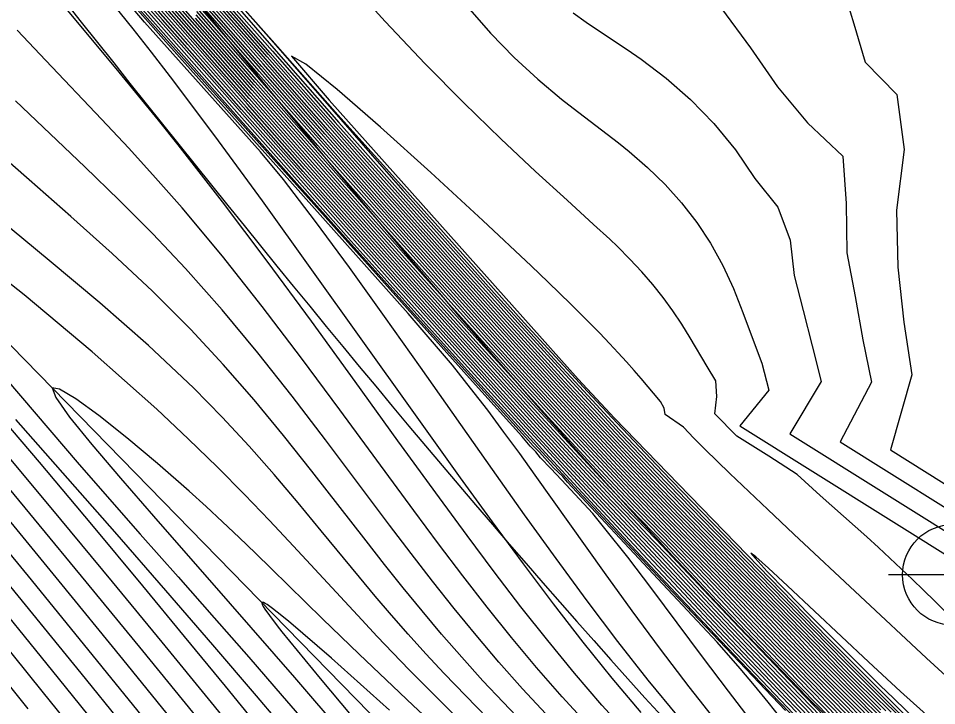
# Model space of a CAD drawing. Extents: x 2356077 to 2359823, y 225951 to 227822.
# Drawn here: x 2357904.64 to 2357947.39, y 226217.14 to 226249.14 of the extents above; entities that cross this region are included whole.
import ezdxf

# ---------------------------------------------------------------- set-up
doc = ezdxf.new("R2010")
doc.units = 0
for name, color, linetype in [('DTM Contours Major', 7, 'Continuous'), ('DTM Contours Minor', 7, 'Continuous'), ('Exist DTM Breakline', 7, 'Continuous'), ('Exist DTM Breakline Underwater', 7, 'Continuous'), ('Exist DTM Drainline', 7, 'Continuous'), ('Exist DTM Regular Point CELL', 7, 'Continuous'), ('PH Exist DTM Point', 7, 'Continuous')]:
    doc.layers.add(name, color=color, linetype=linetype)

msp = doc.modelspace()

# ---------------------------------------------------------------- linework, layer by layer
at = {"layer": 'DTM Contours Major'}
for points in [[(2357942.173, 226216.642), (2357940.854, 226218.002), (2357939.522, 226219.386), (2357938.187, 226220.78), (2357936.783, 226222.267), (2357934.335, 226224.874), (2357932.824, 226226.43), (2357930.925, 226228.46), (2357928.98, 226230.568), (2357926.153, 226233.677), (2357923.612, 226236.502), (2357920.939, 226239.494), (2357918.204, 226242.574), (2357915.477, 226245.661), (2357912.828, 226248.676), (2357907.36, 226254.93)], [(2357913.781, 226251.115), (2357916.708, 226247.828), (2357919.506, 226244.639), (2357922.617, 226241.209), (2357928.191, 226234.969), (2357931.14, 226231.773), (2357932.522, 226230.293), (2357934.617, 226228.067), (2357936.488, 226226.128), (2357942.295, 226220.163), (2357943.923, 226218.507), (2357945.293, 226217.152), (2357946.643, 226215.833)], [(2357945.245, 226216.321), (2357943.111, 226218.451), (2357942.396, 226219.175), (2357941.793, 226219.813), (2357935.392, 226226.387), (2357933.881, 226227.955), (2357931.792, 226230.184), (2357929.82, 226232.317), (2357927.378, 226234.995), (2357924.786, 226237.87), (2357922.059, 226240.925), (2357919.214, 226244.129), (2357916.288, 226247.449), (2357913.296, 226250.862)], [(2357948.772, 226220.528), (2357947.298, 226222.002), (2357946.781, 226222.513), (2357946.263, 226223.016), (2357945.742, 226223.513), (2357945.216, 226224.007), (2357944.682, 226224.5), (2357944.137, 226224.994), (2357941.973, 226226.918), (2357940.896, 226227.898), (2357939.58, 226228.755), (2357938.092, 226229.685), (2357937.055, 226230.732), (2357937.157, 226231.53), (2357937.115, 226232.259), (2357936.7, 226232.936), (2357935.92, 226234.259), (2357935.526, 226234.896), (2357935.101, 226235.529), (2357934.651, 226236.144), (2357934.171, 226236.745), (2357933.659, 226237.338), (2357933.112, 226237.927), (2357932.525, 226238.515), (2357932.172, 226238.854), (2357931.421, 226239.546), (2357930.18, 226240.666), (2357928.71, 226242.011), (2357927.1, 226243.526), (2357925.379, 226245.201), (2357923.574, 226247.026), (2357921.715, 226248.99), (2357919.829, 226251.081)], [(2357940.134, 226216.553), (2357939.539, 226217.304), (2357938.913, 226218.073), (2357938.247, 226218.868), (2357937.17, 226220.103), (2357934.414, 226223.048), (2357930.201, 226227.541), (2357929.978, 226227.801), (2357929.557, 226228.216), (2357929.265, 226228.517), (2357928.904, 226228.938), (2357928.611, 226229.237), (2357928.242, 226229.641), (2357922.921, 226235.515), (2357920.267, 226238.467), (2357917.601, 226241.453), (2357914.98, 226244.403), (2357909.699, 226250.376)], [(2357933.222, 226215.606), (2357931.803, 226217.17), (2357930.531, 226218.646), (2357929.28, 226220.168), (2357928.037, 226221.741), (2357926.791, 226223.37), (2357925.529, 226225.06), (2357924.241, 226226.815), (2357922.312, 226229.472), (2357920.32, 226232.228), (2357918.282, 226235.034), (2357916.218, 226237.84), (2357914.144, 226240.597), (2357912.079, 226243.256), (2357911.167, 226244.396), (2357910.254, 226245.519), (2357909.334, 226246.637), (2357906.471, 226250.074)], [(2357944.246, 226216.416), (2357942.407, 226218.271), (2357941.481, 226219.214), (2357940.542, 226220.187), (2357939.619, 226221.172), (2357938.283, 226222.551), (2357934.335, 226226.607), (2357932.941, 226228.078), (2357931.132, 226230.014), (2357929.401, 226231.889), (2357926.983, 226234.542), (2357924.394, 226237.414), (2357921.671, 226240.461), (2357918.854, 226243.638), (2357915.979, 226246.9), (2357913.084, 226250.203)], [(2357941.222, 226216.646), (2357939.667, 226218.267), (2357938.097, 226219.916), (2357936.516, 226221.586), (2357932.032, 226226.364), (2357929.876, 226228.692), (2357928.052, 226230.686), (2357925.734, 226233.245), (2357923.218, 226236.046), (2357920.582, 226238.999), (2357917.902, 226242.016), (2357915.255, 226245.008), (2357911.305, 226249.495)], [(2357943.199, 226216.545), (2357942.085, 226217.679), (2357939.839, 226219.992), (2357938.666, 226221.223), (2357937.44, 226222.531), (2357936.306, 226223.716), (2357934.21, 226225.869), (2357933.14, 226226.986), (2357931.951, 226228.251), (2357930.139, 226230.2), (2357928.954, 226231.488), (2357926.573, 226234.104), (2357924.004, 226236.957), (2357921.301, 226239.982), (2357918.52, 226243.116), (2357915.715, 226246.296), (2357912.941, 226249.457)], [(2357925.073, 226216.575), (2357922.834, 226218.813), (2357922.078, 226219.595), (2357921.345, 226220.365), (2357920.629, 226221.128), (2357917.441, 226224.573), (2357916.333, 226225.753), (2357915.159, 226226.975), (2357913.904, 226228.243), (2357912.55, 226229.563), (2357911.08, 226230.941), (2357908.074, 226233.61), (2357904.907, 226236.259), (2357901.871, 226238.651)], [(2357899.262, 226237.962), (2357907.465, 226228.372), (2357910.308, 226225.122), (2357912.076, 226223.131), (2357913.755, 226221.227), (2357915.363, 226219.392), (2357916.919, 226217.604), (2357918.44, 226215.845)], [(2357904.147, 226225.835), (2357906.519, 226222.941), (2357909.485, 226219.302), (2357918.604, 226208.06)], [(2357900.427, 226222.79), (2357905.079, 226216.986)]]:
    msp.add_lwpolyline(points, dxfattribs=at)
at = {"layer": 'DTM Contours Minor'}
for points in [[(2357938.912, 226216.229), (2357937.699, 226217.807), (2357936.487, 226219.417), (2357934.126, 226222.576), (2357933.007, 226224.047), (2357931.948, 226225.393), (2357931.381, 226226.085), (2357929.92, 226227.648), (2357929.42, 226228.181), (2357928.942, 226228.676), (2357928.728, 226228.958), (2357928.535, 226229.139), (2357928.458, 226229.219), (2357928.082, 226229.681), (2357925.635, 226232.382), (2357917.868, 226241.084), (2357915.192, 226244.063), (2357910.891, 226248.87), (2357901.22, 226259.725)], [(2357941.974, 226216.654), (2357940.612, 226218.061), (2357939.235, 226219.495), (2357937.856, 226220.938), (2357936.405, 226222.476), (2357934.904, 226224.078), (2357934.166, 226224.84), (2357933.243, 226225.823), (2357932.528, 226226.563), (2357930.717, 226228.505), (2357928.865, 226230.515), (2357926.068, 226233.592), (2357923.533, 226236.411), (2357920.867, 226239.396), (2357918.143, 226242.463), (2357915.433, 226245.531), (2357912.807, 226248.517), (2357904.257, 226258.289)], [(2357941.779, 226216.661), (2357940.372, 226218.118), (2357938.949, 226219.602), (2357937.525, 226221.096), (2357934.495, 226224.32), (2357933.78, 226225.064), (2357932.914, 226225.987), (2357932.232, 226226.699), (2357930.507, 226228.551), (2357928.531, 226230.7), (2357925.984, 226233.506), (2357923.454, 226236.32), (2357920.796, 226239.297), (2357918.083, 226242.352), (2357915.388, 226245.401), (2357912.787, 226248.357), (2357904.666, 226257.632)], [(2357941.588, 226216.663), (2357940.134, 226218.172), (2357938.664, 226219.708), (2357937.193, 226221.255), (2357934.093, 226224.556), (2357933.402, 226225.28), (2357932.588, 226226.149), (2357931.934, 226226.835), (2357930.297, 226228.598), (2357928.429, 226230.632), (2357925.899, 226233.421), (2357923.376, 226236.229), (2357920.725, 226239.198), (2357918.022, 226242.24), (2357915.344, 226245.269), (2357912.766, 226248.199), (2357905.073, 226256.977)], [(2357941.01, 226216.471), (2357939.27, 226218.288), (2357937.502, 226220.151), (2357933.925, 226223.965), (2357931.452, 226226.633), (2357929.38, 226228.888), (2357927.945, 226230.461), (2357925.498, 226233.163), (2357922.921, 226236.031), (2357920.276, 226238.992), (2357917.625, 226241.971), (2357915.032, 226244.898), (2357911.351, 226249.071), (2357905.426, 226255.803)], [(2357940.856, 226216.842), (2357939.175, 226218.601), (2357937.501, 226220.365), (2357935.862, 226222.101), (2357932.801, 226225.366), (2357930.469, 226227.871), (2357928.695, 226229.8), (2357926.632, 226232.072), (2357925.122, 226233.749), (2357923.243, 226235.847), (2357921.205, 226238.131), (2357916.865, 226243.018), (2357912.529, 226247.928), (2357906.343, 226254.963)], [(2357943.84, 226215.311), (2357941.344, 226217.877), (2357940.098, 226219.165), (2357938.849, 226220.464), (2357937.537, 226221.849), (2357936.157, 226223.32), (2357935.122, 226224.413), (2357933.385, 226226.197), (2357932.393, 226227.246), (2357931.339, 226228.372), (2357929.473, 226230.388), (2357928.678, 226231.255), (2357926.322, 226233.847), (2357923.769, 226236.684), (2357921.083, 226239.69), (2357918.329, 226242.793), (2357915.57, 226245.919), (2357912.87, 226248.992), (2357908.808, 226253.641)], [(2357943.653, 226215.319), (2357941.098, 226217.94), (2357939.81, 226219.276), (2357938.518, 226220.622), (2357937.16, 226222.057), (2357935.735, 226223.577), (2357934.728, 226224.644), (2357933.113, 226226.303), (2357932.142, 226227.335), (2357931.133, 226228.415), (2357929.346, 226230.348), (2357928.586, 226231.178), (2357926.237, 226233.762), (2357923.69, 226236.593), (2357921.011, 226239.592), (2357918.266, 226242.684), (2357915.523, 226245.79), (2357912.849, 226248.834), (2357908.972, 226253.268)], [(2357940.353, 226216.908), (2357935.112, 226222.428), (2357933.207, 226224.448), (2357930.712, 226227.116), (2357928.472, 226229.54), (2357927.897, 226230.166), (2357925.389, 226232.92), (2357922.784, 226235.81), (2357920.135, 226238.77), (2357917.494, 226241.738), (2357914.915, 226244.649), (2357909.439, 226250.862)], [(2357945.053, 226216.334), (2357943.551, 226217.832), (2357942.785, 226218.602), (2357942.029, 226219.373), (2357941.368, 226220.075), (2357935.182, 226226.43), (2357933.698, 226227.974), (2357931.665, 226230.145), (2357929.739, 226232.228), (2357927.3, 226234.902), (2357924.704, 226237.782), (2357921.977, 226240.836), (2357919.138, 226244.036), (2357916.218, 226247.349), (2357913.241, 226250.745)], [(2357944.793, 226216.948), (2357943.436, 226218.299), (2357942.759, 226218.981), (2357942.209, 226219.558), (2357935.601, 226226.345), (2357934.06, 226227.94), (2357931.916, 226230.226), (2357929.899, 226232.408), (2357927.453, 226235.088), (2357924.872, 226237.955), (2357922.144, 226241.011), (2357919.296, 226244.215), (2357916.367, 226247.537), (2357913.365, 226250.96)], [(2357913.462, 226251.024), (2357916.463, 226247.604), (2357919.387, 226244.288), (2357924.96, 226238.037), (2357927.528, 226235.183), (2357930.395, 226232.045), (2357932.439, 226229.841), (2357934.234, 226227.93), (2357935.81, 226226.304), (2357942.615, 226219.315), (2357943.121, 226218.789), (2357945.028, 226216.892)], [(2357913.65, 226251.051), (2357916.643, 226247.616), (2357919.565, 226244.286), (2357922.41, 226241.076), (2357925.157, 226237.998), (2357927.752, 226235.113), (2357930.617, 226231.978), (2357932.486, 226229.962), (2357934.356, 226227.972), (2357943.509, 226218.57), (2357945.264, 226216.832)], [(2357945.298, 226215.541), (2357942.694, 226218.16), (2357941.807, 226219.06), (2357940.916, 226219.982), (2357940.058, 226220.896), (2357935.879, 226225.194), (2357934.547, 226226.562), (2357933.134, 226228.049), (2357931.268, 226230.043), (2357929.487, 226231.972), (2357927.063, 226234.631), (2357924.471, 226237.506), (2357921.747, 226240.556), (2357918.923, 226243.74), (2357916.035, 226247.017), (2357913.118, 226250.345)], [(2357945.507, 226215.527), (2357943.822, 226217.203), (2357942.134, 226218.907), (2357941.288, 226219.777), (2357940.498, 226220.62), (2357934.759, 226226.517), (2357933.324, 226228.021), (2357931.402, 226230.075), (2357929.573, 226232.056), (2357927.143, 226234.72), (2357924.549, 226237.598), (2357921.822, 226240.65), (2357918.993, 226243.841), (2357916.093, 226247.131), (2357913.154, 226250.484)], [(2357944.859, 226216.348), (2357943.267, 226217.94), (2357942.46, 226218.754), (2357941.659, 226219.574), (2357940.937, 226220.345), (2357934.971, 226226.473), (2357933.513, 226227.997), (2357931.535, 226230.108), (2357929.657, 226232.141), (2357927.222, 226234.811), (2357924.626, 226237.69), (2357921.898, 226240.744), (2357919.064, 226243.939), (2357916.154, 226247.242), (2357913.195, 226250.618)], [(2357943.02, 226250.577), (2357943.54, 226248.881), (2357944.066, 226247.098), (2357945.53, 226245.594), (2357945.877, 226243.031), (2357945.517, 226240.214), (2357945.58, 226237.554), (2357945.867, 226234.996), (2357946.237, 226232.545), (2357945.232, 226229.048), (2357951.025, 226225.426)], [(2357933.635, 226216.816), (2357932.283, 226218.419), (2357930.926, 226220.103), (2357929.553, 226221.875), (2357928.152, 226223.737), (2357926.712, 226225.695), (2357925.223, 226227.751), (2357922.97, 226230.894), (2357918.301, 226237.435), (2357915.997, 226240.637), (2357913.785, 226243.663), (2357911.724, 226246.413), (2357910.837, 226247.565), (2357909.983, 226248.651), (2357908.799, 226250.126)], [(2357941, 226216.339), (2357939.198, 226218.208), (2357937.353, 226220.144), (2357935.477, 226222.13), (2357933.587, 226224.149), (2357931.071, 226226.861), (2357929.181, 226228.918), (2357927.885, 226230.338), (2357925.406, 226233.076), (2357922.815, 226235.958), (2357920.172, 226238.917), (2357917.534, 226241.885), (2357914.958, 226244.794), (2357910.302, 226250.075)], [(2357943.827, 226216.469), (2357942.831, 226217.476), (2357940.826, 226219.524), (2357939.793, 226220.6), (2357938.743, 226221.72), (2357937.492, 226223.018), (2357933.876, 226226.736), (2357932.55, 226228.142), (2357930.536, 226230.303), (2357929.225, 226231.726), (2357926.82, 226234.365), (2357924.238, 226237.231), (2357921.522, 226240.271), (2357918.718, 226243.432), (2357915.87, 226246.663), (2357913.022, 226249.91)], [(2357944.036, 226216.442), (2357943.079, 226217.407), (2357941.153, 226219.369), (2357940.168, 226220.393), (2357939.181, 226221.446), (2357937.888, 226222.784), (2357934.119, 226226.656), (2357932.746, 226228.109), (2357930.993, 226229.986), (2357929.313, 226231.807), (2357926.902, 226234.453), (2357924.316, 226237.323), (2357921.597, 226240.366), (2357918.786, 226243.536), (2357915.924, 226246.782), (2357913.052, 226250.057)], [(2357935.364, 226216.625), (2357933.965, 226218.331), (2357932.552, 226220.133), (2357931.123, 226222.023), (2357929.675, 226223.992), (2357928.206, 226226.031), (2357926.713, 226228.133), (2357923.354, 226232.904), (2357921.684, 226235.263), (2357920.05, 226237.537), (2357918.476, 226239.677), (2357916.983, 226241.632), (2357915.912, 226242.92), (2357910.517, 226248.967), (2357909.808, 226249.785)], [(2357937.203, 226216.33), (2357935.864, 226218.018), (2357934.532, 226219.768), (2357933.215, 226221.552), (2357931.921, 226223.345), (2357928.704, 226227.868), (2357927.98, 226228.875), (2357927.246, 226229.879), (2357926.488, 226230.893), (2357925.693, 226231.928), (2357924.848, 226232.997), (2357922.785, 226235.396), (2357911.5, 226248.045), (2357910.812, 226248.843), (2357910.188, 226249.53)], [(2357941.403, 226216.657), (2357939.9, 226218.22), (2357938.381, 226219.812), (2357936.861, 226221.413), (2357933.7, 226224.783), (2357933.035, 226225.484), (2357932.265, 226226.307), (2357931.634, 226226.975), (2357930.086, 226228.645), (2357928.134, 226230.775), (2357925.816, 226233.334), (2357923.297, 226236.138), (2357920.653, 226239.098), (2357917.962, 226242.128), (2357915.3, 226245.138), (2357911.237, 226249.757)], [(2357943.408, 226216.52), (2357942.334, 226217.612), (2357940.168, 226219.835), (2357939.042, 226221.015), (2357937.873, 226222.262), (2357936.701, 226223.483), (2357934.487, 226225.758), (2357933.386, 226226.902), (2357932.152, 226228.213), (2357930.272, 226230.233), (2357929.045, 226231.567), (2357926.656, 226234.191), (2357924.082, 226237.048), (2357921.375, 226240.079), (2357918.586, 226243.222), (2357915.766, 226246.419), (2357912.966, 226249.61)], [(2357943.617, 226216.495), (2357942.582, 226217.544), (2357940.497, 226219.679), (2357939.417, 226220.808), (2357938.307, 226221.992), (2357937.097, 226223.251), (2357934.764, 226225.646), (2357933.632, 226226.818), (2357932.352, 226228.177), (2357930.405, 226230.267), (2357929.135, 226231.646), (2357926.738, 226234.278), (2357924.16, 226237.14), (2357921.448, 226240.175), (2357918.652, 226243.328), (2357915.817, 226246.542), (2357912.994, 226249.761)], [(2357915.077, 226249.646), (2357916.524, 226248.02), (2357918.124, 226246.174), (2357919.65, 226244.422), (2357921.118, 226242.745), (2357922.541, 226241.127), (2357923.977, 226239.502), (2357926.79, 226236.351), (2357928.183, 226234.808), (2357929.582, 226233.274), (2357931.535, 226231.159), (2357932.631, 226229.986), (2357934.356, 226228.159), (2357936.072, 226226.381), (2357941.593, 226220.71), (2357943.169, 226219.105), (2357944.823, 226217.458), (2357946.442, 226215.867)], [(2357925.553, 226249.673), (2357926.62, 226248.445), (2357927.715, 226247.323), (2357928.823, 226246.301), (2357929.927, 226245.376), (2357930.469, 226244.95), (2357932.057, 226243.747), (2357932.571, 226243.349), (2357933.074, 226242.942), (2357933.93, 226242.195), (2357934.744, 226241.397), (2357935.511, 226240.546), (2357936.22, 226239.637), (2357936.865, 226238.668), (2357937.438, 226237.635), (2357937.926, 226236.565), (2357938.369, 226235.442), (2357938.801, 226234.279), (2357939.254, 226233.088), (2357939.58, 226231.833), (2357938.222, 226230.169), (2357948.676, 226223.633)], [(2357930.461, 226249.403), (2357931.067, 226248.968), (2357931.69, 226248.547), (2357932.977, 226247.695), (2357933.634, 226247.238), (2357934.789, 226246.352), (2357935.925, 226245.353), (2357937.013, 226244.241), (2357938.021, 226243.018), (2357938.92, 226241.686), (2357940.001, 226240.348), (2357940.57, 226238.819), (2357940.749, 226237.164), (2357941.174, 226235.539), (2357941.595, 226233.894), (2357942.015, 226232.232), (2357940.559, 226229.795), (2357949.459, 226224.231)], [(2357937.378, 226249.597), (2357938.715, 226247.764), (2357939.982, 226245.944), (2357941.368, 226244.281), (2357943.028, 226242.726), (2357943.171, 226240.516), (2357943.211, 226238.227), (2357943.6, 226236.192), (2357943.959, 226234.17), (2357944.36, 226232.199), (2357942.895, 226229.422), (2357950.242, 226224.829)], [(2357942.784, 226216.59), (2357941.59, 226217.812), (2357939.179, 226220.307), (2357937.913, 226221.64), (2357936.582, 226223.06), (2357935.516, 226224.181), (2357933.659, 226226.089), (2357932.643, 226227.158), (2357931.544, 226228.331), (2357929.599, 226230.43), (2357928.771, 226231.332), (2357926.406, 226233.933), (2357923.847, 226236.775), (2357921.155, 226239.788), (2357918.392, 226242.902), (2357915.617, 226246.045), (2357912.893, 226249.148)], [(2357942.991, 226216.568), (2357941.838, 226217.746), (2357939.509, 226220.149), (2357938.289, 226221.432), (2357937.01, 226222.797), (2357935.911, 226223.949), (2357933.934, 226225.98), (2357932.892, 226227.072), (2357931.748, 226228.29), (2357930.004, 226230.168), (2357928.863, 226231.41), (2357926.489, 226234.018), (2357923.925, 226236.866), (2357921.228, 226239.885), (2357918.456, 226243.01), (2357915.666, 226246.171), (2357912.916, 226249.303)], [(2357931.541, 226215.831), (2357929.955, 226217.551), (2357928.76, 226218.921), (2357927.599, 226220.312), (2357926.46, 226221.732), (2357925.332, 226223.187), (2357924.201, 226224.681), (2357923.056, 226226.222), (2357919.607, 226230.916), (2357917.815, 226233.325), (2357915.99, 226235.721), (2357914.136, 226238.062), (2357912.261, 226240.31), (2357911.024, 226241.718), (2357909.776, 226243.088), (2357908.512, 226244.44), (2357905.921, 226247.174), (2357904.584, 226248.596)], [(2357947.813, 226218.529), (2357946.918, 226219.357), (2357940.742, 226225.127), (2357939.523, 226226.272), (2357937.763, 226227.943), (2357937.17, 226228.515), (2357936.614, 226229.063), (2357936.091, 226229.593), (2357935.598, 226230.109), (2357934.746, 226230.69), (2357934.704, 226230.991), (2357934.536, 226231.302), (2357933.631, 226232.369), (2357933.305, 226232.745), (2357932.95, 226233.146), (2357932.567, 226233.566), (2357932.154, 226234.008), (2357931.706, 226234.477), (2357931.219, 226234.975), (2357930.364, 226235.827), (2357929.3, 226236.859), (2357928.515, 226237.609), (2357926.255, 226239.734), (2357923.836, 226241.965), (2357921.497, 226244.073), (2357919.478, 226245.829), (2357918.018, 226247.004), (2357917.357, 226247.371), (2357919.101, 226245.329), (2357930.7, 226232.344), (2357932.393, 226230.532), (2357935.371, 226227.448), (2357942.313, 226220.318), (2357944.212, 226218.398), (2357945.831, 226216.798)], [(2357929.85, 226216.067), (2357928.109, 226217.927), (2357927.008, 226219.169), (2357925.951, 226220.414), (2357924.926, 226221.668), (2357923.92, 226222.937), (2357922.923, 226224.228), (2357921.922, 226225.547), (2357918.937, 226229.519), (2357917.383, 226231.548), (2357915.783, 226233.571), (2357914.131, 226235.561), (2357912.424, 226237.494), (2357910.895, 226239.11), (2357909.33, 226240.681), (2357907.738, 226242.223), (2357904.509, 226245.291)], [(2357928.153, 226216.315), (2357926.268, 226218.296), (2357925.278, 226219.391), (2357924.337, 226220.474), (2357923.432, 226221.552), (2357922.554, 226222.629), (2357921.691, 226223.712), (2357920.832, 226224.807), (2357918.302, 226228.06), (2357916.984, 226229.715), (2357915.614, 226231.374), (2357914.178, 226233.025), (2357912.663, 226234.658), (2357910.876, 226236.442), (2357909.007, 226238.193), (2357907.086, 226239.916), (2357905.145, 226241.615), (2357903.217, 226243.295)], [(2357926.481, 226216.553), (2357924.463, 226218.633), (2357923.604, 226219.56), (2357922.789, 226220.467), (2357922.01, 226221.36), (2357921.257, 226222.242), (2357920.521, 226223.121), (2357918.739, 226225.284), (2357917.664, 226226.582), (2357916.55, 226227.896), (2357915.379, 226229.225), (2357914.131, 226230.571), (2357912.788, 226231.935), (2357910.692, 226233.909), (2357908.432, 226235.896), (2357906.078, 226237.872), (2357903.698, 226239.814)], [(2357925.728, 226214.612), (2357923.017, 226217.147), (2357920.509, 226219.53), (2357918.804, 226221.183), (2357916.431, 226223.503), (2357915.672, 226224.24), (2357914.912, 226224.969), (2357914.148, 226225.693), (2357913.376, 226226.411), (2357912.592, 226227.124), (2357911.119, 226228.415), (2357909.686, 226229.614), (2357908.386, 226230.644), (2357907.312, 226231.425), (2357906.558, 226231.88), (2357906.218, 226231.932), (2357906.381, 226231.484), (2357907.026, 226230.575), (2357908.061, 226229.294), (2357909.392, 226227.729), (2357910.923, 226225.967), (2357914.499, 226221.886), (2357917.489, 226218.45), (2357918.521, 226217.257), (2357921.18, 226214.162)], [(2357903.081, 226231.428), (2357905.605, 226228.472), (2357908.05, 226225.569), (2357910.425, 226222.714), (2357912.36, 226220.366), (2357914.263, 226218.041), (2357919.884, 226211.147)], [(2357904.505, 226230.469), (2357909.108, 226225.239), (2357911.495, 226222.5), (2357913.683, 226219.967), (2357915.708, 226217.601), (2357917.609, 226215.363)], [(2357903.037, 226228.645), (2357905.382, 226225.82), (2357907.778, 226222.912), (2357910.416, 226219.688), (2357913.082, 226216.414)], [(2357904.206, 226228.673), (2357906.606, 226225.802), (2357909.013, 226222.897), (2357911.316, 226220.095), (2357913.611, 226217.287), (2357920.374, 226208.985)], [(2357902.884, 226225.859), (2357905.228, 226223), (2357908.525, 226218.954), (2357915.43, 226210.437)], [(2357947.207, 226216.453), (2357945.707, 226217.806), (2357944.223, 226219.175), (2357940.441, 226222.712), (2357939.553, 226223.537), (2357938.965, 226224.069), (2357938.744, 226224.24), (2357938.937, 226224), (2357939.504, 226223.393), (2357940.377, 226222.488), (2357941.489, 226221.354), (2357942.772, 226220.061), (2357944.764, 226218.081), (2357945.374, 226217.481), (2357947.127, 226215.774)], [(2357901.463, 226223.099), (2357905.797, 226217.743), (2357910.499, 226211.91)], [(2357902.582, 226223.23), (2357906.49, 226218.415), (2357919.237, 226202.64)], [(2357903.925, 226223.091), (2357907.541, 226218.647), (2357911.363, 226213.931)], [(2357921.92, 226216.934), (2357919.209, 226219.351), (2357917.216, 226221.068), (2357916.687, 226221.499), (2357916.475, 226221.663), (2357916.223, 226221.843), (2357916.129, 226221.901), (2357916.056, 226221.937), (2357916.006, 226221.95), (2357915.979, 226221.94), (2357915.975, 226221.904), (2357915.996, 226221.842), (2357916.043, 226221.753), (2357916.113, 226221.639), (2357916.326, 226221.336), (2357916.684, 226220.863), (2357916.906, 226220.58), (2357918.686, 226218.397), (2357921.174, 226215.436)]]:
    msp.add_lwpolyline(points, dxfattribs=at)
at = {"layer": 'Exist DTM Breakline'}
for points in [[(2357739.379, 226441.004), (2357819.613, 226359.102), (2357890.87, 226277.588), (2357993.999, 226180.096), (2358102.764, 226183.23), (2358191.473, 226205.9), (2358275.273, 226131.78), (2358421.38, 226152.319), (2358505.025, 226137.402), (2358547.118, 226053.573)], [(2357719.555, 226395.117), (2357791.559, 226318.918), (2357850.785, 226251.619), (2357976.144, 226133.407), (2357988.46, 226117.463)]]:
    msp.add_spline(points, degree=3, dxfattribs=at)
at = {"layer": 'Exist DTM Breakline Underwater'}
for points in [[(2357739.428, 226434.309), (2357811.723, 226357.465), (2357885.724, 226276.345), (2357991.789, 226172.502), (2358103.028, 226173.66), (2358191.056, 226197.408), (2358272.648, 226122.63), (2358421.22, 226141.688), (2358498.765, 226117.394), (2358527.12, 226046.782)], [(2357722.365, 226399.093), (2357796.501, 226325.142), (2357855.427, 226255.408), (2357974.836, 226142.381), (2357994.862, 226118.943)]]:
    msp.add_spline(points, degree=3, dxfattribs=at)
at = {"layer": 'Exist DTM Drainline'}
msp.add_line((2357874.586, 226264.309), (2357980.851, 226155.539), dxfattribs=at)
at = {"layer": 'Exist DTM Regular Point CELL'}
msp.add_lwpolyline([(2357948.148, 226226.23), (2357948.148, 226220.23), (2357948.148, 226223.23), (2357951.148, 226223.23), (2357945.148, 226223.23)], dxfattribs=at)
msp.add_circle((2357948.148, 226223.23), 2.344, dxfattribs=at)
at = {"layer": 'PH Exist DTM Point'}
msp.add_line((2357930.956, 226231.42), (2357930.956, 226231.42), dxfattribs=at)

doc.saveas('drawing.dxf')
